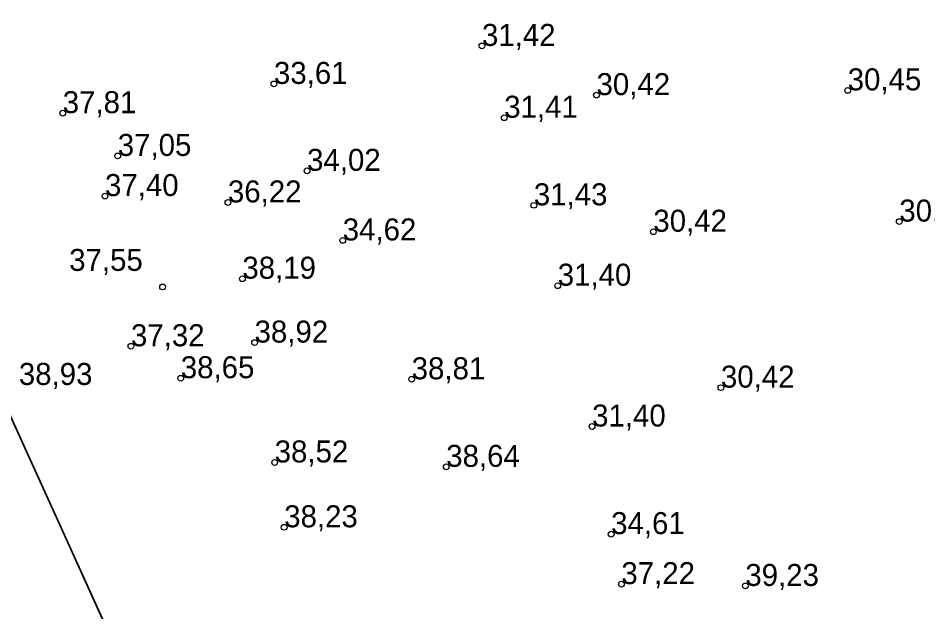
# Model space of a CAD drawing. Extents: x 700746 to 706058, y 6570320 to 6580460.
# Drawn here: x 703046.6 to 703148, y 6576892.5 to 6576958.6 of the extents above; entities that cross this region are included whole.
import ezdxf

# ---------------------------------------------------------------- set-up
doc = ezdxf.new("R2010")
doc.units = 0
for name, color, linetype in [('KORGUS-EH2000', 7, 'Continuous'), ('Plokid', 7, 'Continuous'), ('VWX2_MV_PLOKK', 7, 'Continuous')]:
    doc.layers.add(name, color=color, linetype=linetype)

msp = doc.modelspace()

# ---------------------------------------------------------------- linework, layer by layer
at = {"layer": 'KORGUS-EH2000'}
for centre in [(703098.3, 6576955.52), (703075.13, 6576951.29), (703139.04, 6576950.57), (703111.06, 6576950.04), (703051.6, 6576948.03), (703100.78, 6576947.52), (703057.73, 6576943.27), (703078.82, 6576941.61), (703056.31, 6576938.8), (703070, 6576938.09), (703104.08, 6576937.77), (703144.79, 6576935.96), (703117.39, 6576934.83), (703082.79, 6576933.86), (703071.61, 6576929.6), (703062.72, 6576928.68), (703106.74, 6576928.82), (703072.97, 6576922.49), (703059.2, 6576922.08), (703064.75, 6576918.52), (703090.47, 6576918.4), (703124.92, 6576917.47), (703110.57, 6576913.14), (703075.21, 6576909.14), (703094.32, 6576908.65), (703076.27, 6576901.92), (703112.69, 6576901.16), (703113.83, 6576895.59), (703127.64, 6576895.39)]:
    msp.add_circle(centre, 0.32, dxfattribs=at)
at = {"layer": 'Plokid'}
msp.add_lwpolyline([(703290.64, 6576959.22), (703356.01, 6576531.94), (703307.59, 6576229.01), (703289.69, 6575965.85), (703290.02, 6575933.75), (703291.51, 6575829.64), (703294.32, 6575609.52), (703294.77, 6575576.79), (703154.76, 6575556.6), (703019.06, 6575536.97), (703053.36, 6575698.14), (703145.59, 6575981.92), (703123.04, 6576234.88), (703120.61, 6576749.6), (703011.59, 6576989.47), (702968.34, 6577084.63), (702917.3, 6577059.88)], dxfattribs=at)
at = {"layer": 'VWX2_MV_PLOKK'}
for points in [[(703044.07, 6577449.05), (703125.37, 6577441.7), (703167.08, 6577172.26), (703170.22, 6577152.1), (703231.53, 6577106.55), (703277.36, 6577072.83), (703360.09, 6576531.99), (703311.6, 6576228.52), (703293.62, 6575965.66), (703294.04, 6575933.77), (703295.43, 6575829.7), (703298.36, 6575609.6), (703298.84, 6575573.29), (703155.29, 6575552.59), (703145.59, 6575981.92), (703123.04, 6576234.88), (703120.61, 6576749.6), (703011.59, 6576989.47), (703015.74, 6577110.88), (702996.73, 6577210.32)], [(702840.26, 6576874.26), (702915.96, 6576894.45), (703039.76, 6576927.49), (703072.13, 6576856.26), (703101.31, 6576579.97), (703076.01, 6576303.02), (703067.36, 6576229.67), (702842.72, 6576158.42), (702853.4, 6576267.5), (702860.12, 6576517.75), (702877.29, 6576548.25), (702900.72, 6576571.25)], [(702840.26, 6576874.26), (702915.96, 6576894.45), (703039.76, 6576927.49), (703072.13, 6576856.26), (703101.31, 6576579.97), (703076.01, 6576303.02), (703067.36, 6576229.67), (702842.72, 6576158.42), (702853.4, 6576267.5), (702860.12, 6576517.75), (702877.29, 6576548.25), (702900.72, 6576571.25)]]:
    msp.add_lwpolyline(points, close=True, dxfattribs=at)
msp.add_lwpolyline([(703120.61, 6576749.6), (703011.59, 6576989.47), (702968.34, 6577084.63), (702913.57, 6577058.07), (702784.04, 6577102.84), (702746.48, 6577248.7), (702719.69, 6577297.36), (702713.81, 6577334.91), (702714.39, 6577334.72), (702759.17, 6577231.22), (702849.88, 6577229.56), (703015.74, 6577110.88), (703187.67, 6576999.67), (703190.39, 6576656.32)], dxfattribs=at)
msp.add_lwpolyline([(703120.61, 6576749.6), (703011.59, 6576989.47), (702968.34, 6577084.63), (702913.57, 6577058.07), (702784.04, 6577102.84), (702746.48, 6577248.7), (702719.69, 6577297.36), (702713.81, 6577334.91), (702714.39, 6577334.72), (702759.17, 6577231.22), (702849.88, 6577229.56), (703015.74, 6577110.88), (703187.67, 6576999.67), (703190.39, 6576656.32)], dxfattribs=at)

# ---------------------------------------------------------------- texts
at = {"layer": 'KORGUS-EH2000'}
for s, p in [('31,42 ', (703098.3, 6576955.52)), ('33,61 ', (703075.13, 6576951.29)), ('30,45 ', (703139.04, 6576950.57)), ('30,42 ', (703111.06, 6576950.04)), ('37,81 ', (703051.6, 6576948.03)), ('31,41 ', (703100.78, 6576947.52)), ('37,05 ', (703057.73, 6576943.27)), ('34,02 ', (703078.82, 6576941.61)), ('37,40 ', (703056.31, 6576938.8)), ('36,22 ', (703070, 6576938.09)), ('31,43 ', (703104.08, 6576937.77)), ('30,44 ', (703144.79, 6576935.96)), ('30,42 ', (703117.39, 6576934.83)), ('34,62 ', (703082.79, 6576933.86)), ('37,55 ', (703052.32, 6576930.47)), ('38,19 ', (703071.61, 6576929.6)), ('31,40 ', (703106.74, 6576928.82)), ('37,32 ', (703059.2, 6576922.08)), ('38,92 ', (703072.97, 6576922.49)), ('38,65 ', (703064.75, 6576918.52)), ('38,81 ', (703090.47, 6576918.4)), ('38,93 ', (703046.71, 6576917.77)), ('30,42 ', (703124.92, 6576917.47)), ('31,40 ', (703110.57, 6576913.14)), ('38,52 ', (703075.21, 6576909.14)), ('38,64 ', (703094.32, 6576908.65)), ('38,23 ', (703076.27, 6576901.92)), ('34,61 ', (703112.69, 6576901.16)), ('37,22 ', (703113.83, 6576895.59)), ('39,23 ', (703127.64, 6576895.39))]:
    msp.add_text(s, height=2.45, dxfattribs=at).set_placement(p)

doc.saveas('drawing.dxf')
